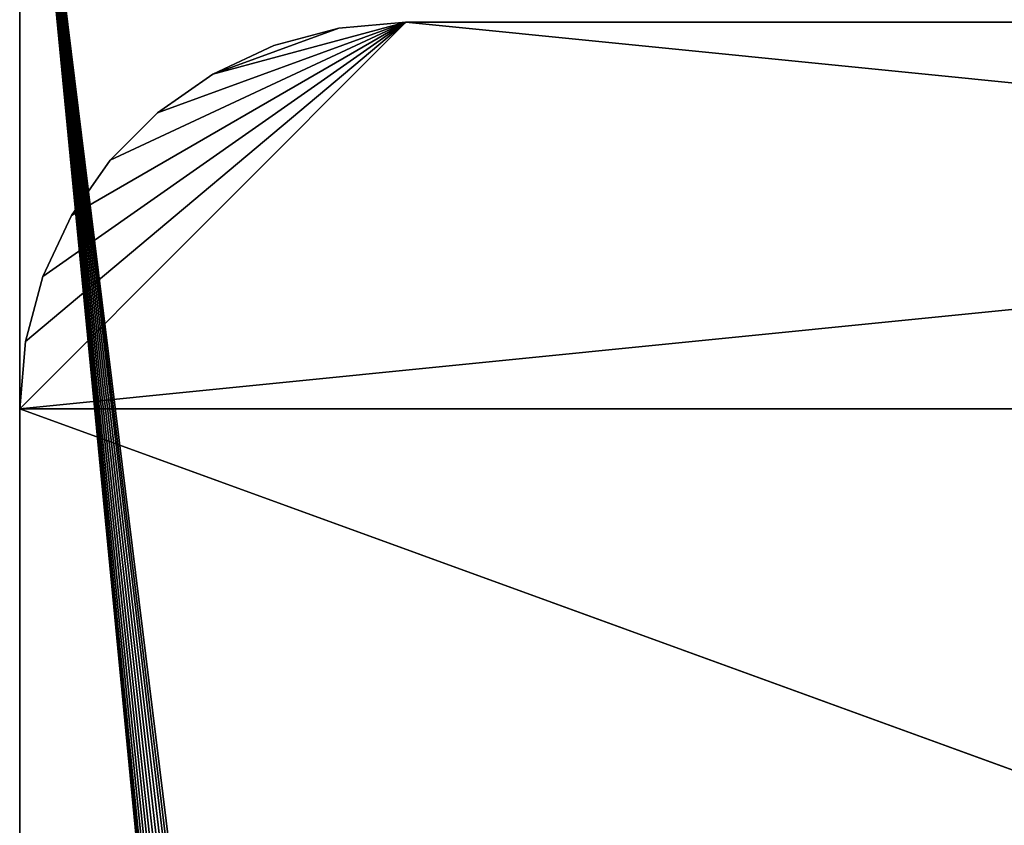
# Model space of a CAD drawing. Header units: centimetres. Extents: x 0.2 to 40.2, y 0.1 to 25.1.
# Tile 441 of 656: x 0.4 to 0.91, y 24.309 to 24.726. Entities that reach past the tile are written whole.
import ezdxf

# ---------------------------------------------------------------- set-up
doc = ezdxf.new("R2010")
doc.units = ezdxf.units.CM
doc.header["$LTSCALE"] = 2.54
doc.layers.get('0').update_dxf_attribs({"true_color": 0xff5454})

# ---------------------------------------------------------------- blocks, each defined once
blk = doc.blocks.new('P__ka _azienkowa 40cm.STL')
at = {"color": 0}
for p, q in [((3.12497, 2.89312, 2.93), (0.4, 24.925, 2.93)), ((3.12497, 2.89312, 2.93), (0.4, 24.925, 2.93)), ((3.075, 2.92811, 2.93), (0.4, 24.925, 2.93)), ((3.01971, 2.95389, 2.93), (0.4, 24.925, 2.93)), ((3.075, 2.92811, 2.93), (0.4, 24.925, 2.93)), ((3.01971, 2.95389, 2.93), (0.4, 24.925, 2.93)), ((2.96078, 2.96968, 2.93), (0.4, 24.925, 2.93)), ((2.96078, 2.96968, 2.93), (0.4, 24.925, 2.93)), ((2.9, 2.975, 2.93), (0.4, 24.925, 2.93)), ((2.83922, 2.96968, 2.93), (0.4, 24.925, 2.93)), ((2.9, 2.975, 2.93), (0.4, 24.925, 2.93)), ((2.83922, 2.96968, 2.93), (0.4, 24.925, 2.93)), ((2.78029, 2.95389, 2.93), (0.4, 24.925, 2.93)), ((2.78029, 2.95389, 2.93), (0.4, 24.925, 2.93)), ((2.725, 2.92811, 2.93), (0.4, 24.925, 2.93)), ((2.67502, 2.89312, 2.93), (0.4, 24.925, 2.93)), ((2.725, 2.92811, 2.93), (0.4, 24.925, 2.93)), ((2.67502, 2.89312, 2.93), (0.4, 24.925, 2.93)), ((2.63188, 2.84998, 2.93), (0.4, 24.925, 2.93)), ((2.63188, 2.84998, 2.93), (0.4, 24.925, 2.93)), ((0.4, 0.325, 2.93), (0.4, 24.925, 2.93)), ((2.95999, 2.96982, 3.03), (0.4, 24.925, 3.03)), ((0.4, 24.925, 3.03), (2.9, 2.975, 3.03)), ((2.95999, 2.96982, 3.03), (0.4, 24.925, 3.03)), ((3.01971, 2.95389, 3.03), (0.4, 24.925, 3.03)), ((3.01971, 2.95389, 3.03), (0.4, 24.925, 3.03)), ((2.78029, 2.95389, 3.03), (0.4, 24.925, 3.03)), ((0.4, 24.925, 3.03), (2.725, 2.92811, 3.03)), ((2.78029, 2.95389, 3.03), (0.4, 24.925, 3.03)), ((2.83922, 2.96968, 3.03), (0.4, 24.925, 3.03)), ((2.83922, 2.96968, 3.03), (0.4, 24.925, 3.03)), ((0.4, 24.925, 3.03), (2.9, 2.975, 3.03)), ((2.63188, 2.84998, 3.03), (0.4, 24.925, 3.03)), ((0.4, 24.925, 3.03), (2.59689, 2.8, 3.03)), ((2.63188, 2.84998, 3.03), (0.4, 24.925, 3.03)), ((2.67502, 2.89312, 3.03), (0.4, 24.925, 3.03)), ((2.67502, 2.89312, 3.03), (0.4, 24.925, 3.03)), ((0.4, 24.925, 3.03), (2.725, 2.92811, 3.03)), ((2.55532, 2.68578, 3.03), (0.4, 24.925, 3.03)), ((0.4, 24.925, 3.03), (0.4, 0.325, 3.03)), ((2.55532, 2.68578, 3.03), (0.4, 24.925, 3.03)), ((2.57111, 2.74471, 3.03), (0.4, 24.925, 3.03)), ((2.57111, 2.74471, 3.03), (0.4, 24.925, 3.03)), ((0.4, 24.925, 3.03), (2.59689, 2.8, 3.03)), ((0.4, 24.925, 1.43), (0.4, 23.725, 1.53)), ((0.4, 23.725, 1.53), (0.4, 24.925, 1.53)), ((0.4, 24.925, 1.43), (0.4, 23.725, 1.53)), ((0.4, 24.925, 1.43), (0.4, 23.725, 1.43)), ((0.4, 24.925, 1.43), (0.4, 23.725, 1.43)), ((0.4, 23.725, 1.53), (0.4, 24.925, 1.53)), ((0.4, 24.925, 2.93), (0.4, 0.325, 3.03)), ((0.4, 24.925, 3.03), (0.4, 0.325, 3.03)), ((0.4, 24.925, 2.93), (0.4, 0.325, 3.03)), ((0.4, 0.325, 2.93), (0.4, 24.925, 2.93)), ((0.4, 24.525, 0.03), (0.6, 24.725, 0.03)), ((0.4, 24.525, 0.03), (0.6, 24.725, 0.03)), ((0.6, 24.725, 0.13), (0.4, 24.525, 0.13)), ((0.4, 24.525, 0.13), (2.4, 24.725, 0.13)), ((0.4, 24.525, 0.13), (2.4, 24.725, 0.13)), ((0.6, 24.725, 0.13), (0.4, 24.525, 0.13)), ((0.40304, 24.55973, 0.03), (0.6, 24.725, 0.03)), ((0.40304, 24.55973, 0.03), (0.6, 24.725, 0.03)), ((0.40304, 24.55973, 0.13), (0.6, 24.725, 0.13)), ((0.40304, 24.55973, 0.13), (0.6, 24.725, 0.13)), ((0.6, 24.725, 0.03), (0.41206, 24.5934, 0.03)), ((0.6, 24.725, 0.03), (0.41206, 24.5934, 0.03)), ((0.41206, 24.5934, 0.13), (0.6, 24.725, 0.13)), ((0.41206, 24.5934, 0.13), (0.6, 24.725, 0.13)), ((0.6, 24.725, 0.03), (0.42679, 24.625, 0.03)), ((0.6, 24.725, 0.03), (0.42679, 24.625, 0.03)), ((0.42679, 24.625, 0.13), (0.6, 24.725, 0.13)), ((0.42679, 24.625, 0.13), (0.6, 24.725, 0.13)), ((0.44679, 24.65356, 0.03), (0.6, 24.725, 0.03)), ((0.44679, 24.65356, 0.03), (0.6, 24.725, 0.03)), ((0.6, 24.725, 0.13), (0.44679, 24.65356, 0.13)), ((0.6, 24.725, 0.13), (0.44679, 24.65356, 0.13)), ((0.47144, 24.67821, 0.03), (0.6, 24.725, 0.03)), ((0.47144, 24.67821, 0.03), (0.6, 24.725, 0.03)), ((0.47144, 24.67821, 0.13), (0.6, 24.725, 0.13)), ((0.47144, 24.67821, 0.13), (0.6, 24.725, 0.13)), ((0.5, 24.69821, 0.03), (0.6, 24.725, 0.03)), ((0.5, 24.69821, 0.03), (0.6, 24.725, 0.03)), ((0.5, 24.69821, 0.13), (0.6, 24.725, 0.13)), ((0.5, 24.69821, 0.13), (0.6, 24.725, 0.13)), ((0.5, 24.69821, 0.03), (0.56527, 24.72196, 0.03)), ((0.5, 24.69821, 0.03), (0.56527, 24.72196, 0.03)), ((0.5, 24.69821, 0.13), (0.56527, 24.72196, 0.13)), ((0.5, 24.69821, 0.13), (0.56527, 24.72196, 0.13)), ((0.53159, 24.71294, 0.03), (0.56527, 24.72196, 0.03)), ((0.56527, 24.72196, 0.13), (0.53159, 24.71294, 0.13)), ((0.56527, 24.72196, 0.13), (0.53159, 24.71294, 0.13)), ((0.56527, 24.72196, 0.13), (0.53159, 24.71294, 0.03)), ((0.56527, 24.72196, 0.13), (0.53159, 24.71294, 0.03)), ((0.53159, 24.71294, 0.03), (0.56527, 24.72196, 0.03)), ((0.56527, 24.72196, 0.03), (0.6, 24.725, 0.03)), ((0.6, 24.725, 0.13), (0.56527, 24.72196, 0.13)), ((0.6, 24.725, 0.13), (0.56527, 24.72196, 0.13)), ((0.6, 24.725, 0.13), (0.56527, 24.72196, 0.03)), ((0.6, 24.725, 0.13), (0.56527, 24.72196, 0.03)), ((0.56527, 24.72196, 0.03), (0.6, 24.725, 0.03)), ((0.56527, 24.72196, 0.13), (0.56527, 24.72196, 0.03)), ((0.56527, 24.72196, 0.13), (0.56527, 24.72196, 0.03)), ((0.6, 24.725, 0.03), (2.4, 24.725, 0.03)), ((2.6, 24.525, 0.03), (0.6, 24.725, 0.03)), ((2.6, 24.525, 0.03), (0.6, 24.725, 0.03)), ((2.4, 24.725, 0.13), (0.6, 24.725, 0.13)), ((2.4, 24.725, 0.13), (0.6, 24.725, 0.13)), ((2.4, 24.725, 0.13), (0.6, 24.725, 0.03)), ((0.6, 24.725, 0.03), (0.6, 24.725, 0.13)), ((2.4, 24.725, 0.13), (0.6, 24.725, 0.03)), ((0.6, 24.725, 0.03), (2.4, 24.725, 0.03)), ((0.6, 24.725, 0.03), (0.6, 24.725, 0.13)), ((0.5, 24.69821, 0.03), (0.53159, 24.71294, 0.03)), ((0.53159, 24.71294, 0.13), (0.5, 24.69821, 0.13)), ((0.53159, 24.71294, 0.13), (0.5, 24.69821, 0.13)), ((0.53159, 24.71294, 0.13), (0.5, 24.69821, 0.03)), ((0.53159, 24.71294, 0.13), (0.5, 24.69821, 0.03)), ((0.5, 24.69821, 0.03), (0.53159, 24.71294, 0.03)), ((0.53159, 24.71294, 0.13), (0.53159, 24.71294, 0.03)), ((0.53159, 24.71294, 0.13), (0.53159, 24.71294, 0.03)), ((0.47144, 24.67821, 0.03), (0.5, 24.69821, 0.03)), ((0.5, 24.69821, 0.13), (0.47144, 24.67821, 0.13)), ((0.5, 24.69821, 0.13), (0.47144, 24.67821, 0.13)), ((0.5, 24.69821, 0.13), (0.47144, 24.67821, 0.03)), ((0.5, 24.69821, 0.13), (0.47144, 24.67821, 0.03)), ((0.47144, 24.67821, 0.03), (0.5, 24.69821, 0.03)), ((0.5, 24.69821, 0.13), (0.5, 24.69821, 0.03)), ((0.5, 24.69821, 0.13), (0.5, 24.69821, 0.03)), ((0.44679, 24.65356, 0.03), (0.47144, 24.67821, 0.03)), ((0.47144, 24.67821, 0.13), (0.44679, 24.65356, 0.13)), ((0.47144, 24.67821, 0.13), (0.44679, 24.65356, 0.13)), ((0.47144, 24.67821, 0.13), (0.44679, 24.65356, 0.03)), ((0.47144, 24.67821, 0.13), (0.44679, 24.65356, 0.03)), ((0.44679, 24.65356, 0.03), (0.47144, 24.67821, 0.03)), ((0.47144, 24.67821, 0.13), (0.47144, 24.67821, 0.03)), ((0.47144, 24.67821, 0.13), (0.47144, 24.67821, 0.03)), ((0.42679, 24.625, 0.03), (0.44679, 24.65356, 0.03)), ((0.44679, 24.65356, 0.13), (0.42679, 24.625, 0.13)), ((0.44679, 24.65356, 0.13), (0.42679, 24.625, 0.13)), ((0.44679, 24.65356, 0.13), (0.42679, 24.625, 0.03)), ((0.44679, 24.65356, 0.13), (0.42679, 24.625, 0.03)), ((0.42679, 24.625, 0.03), (0.44679, 24.65356, 0.03)), ((0.44679, 24.65356, 0.13), (0.44679, 24.65356, 0.03)), ((0.44679, 24.65356, 0.13), (0.44679, 24.65356, 0.03)), ((0.41206, 24.5934, 0.03), (0.42679, 24.625, 0.03)), ((0.42679, 24.625, 0.13), (0.41206, 24.5934, 0.13)), ((0.42679, 24.625, 0.13), (0.41206, 24.5934, 0.13)), ((0.42679, 24.625, 0.13), (0.41206, 24.5934, 0.03)), ((0.42679, 24.625, 0.13), (0.41206, 24.5934, 0.03)), ((0.41206, 24.5934, 0.03), (0.42679, 24.625, 0.03)), ((0.42679, 24.625, 0.13), (0.42679, 24.625, 0.03)), ((0.42679, 24.625, 0.13), (0.42679, 24.625, 0.03)), ((0.40304, 24.55973, 0.03), (0.41206, 24.5934, 0.03)), ((0.41206, 24.5934, 0.13), (0.40304, 24.55973, 0.13)), ((0.41206, 24.5934, 0.13), (0.40304, 24.55973, 0.13)), ((0.41206, 24.5934, 0.13), (0.40304, 24.55973, 0.03)), ((0.41206, 24.5934, 0.13), (0.40304, 24.55973, 0.03)), ((0.40304, 24.55973, 0.03), (0.41206, 24.5934, 0.03)), ((0.41206, 24.5934, 0.13), (0.41206, 24.5934, 0.03)), ((0.41206, 24.5934, 0.13), (0.41206, 24.5934, 0.03)), ((0.4, 24.525, 0.03), (0.40304, 24.55973, 0.03)), ((0.40304, 24.55973, 0.13), (0.4, 24.525, 0.13)), ((0.40304, 24.55973, 0.13), (0.4, 24.525, 0.13)), ((0.40304, 24.55973, 0.13), (0.4, 24.525, 0.03)), ((0.40304, 24.55973, 0.13), (0.4, 24.525, 0.03)), ((0.4, 24.525, 0.03), (0.40304, 24.55973, 0.03)), ((0.40304, 24.55973, 0.13), (0.40304, 24.55973, 0.03)), ((0.40304, 24.55973, 0.13), (0.40304, 24.55973, 0.03)), ((0.4, 24.525, 0.03), (0.4, 23.725, 0.03)), ((0.4, 23.725, 0.03), (0.4, 24.525, 0.13)), ((0.4, 24.525, 0.13), (0.4, 24.525, 0.03)), ((0.4, 23.725, 0.03), (0.4, 24.525, 0.13)), ((0.4, 23.725, 0.13), (0.4, 24.525, 0.13)), ((0.4, 24.525, 0.03), (0.4, 23.725, 0.03)), ((0.4, 24.525, 0.03), (2.6, 24.525, 0.03)), ((0.4, 24.525, 0.03), (2.6, 24.525, 0.03)), ((2.6, 23.725, 0.13), (0.4, 24.525, 0.13)), ((0.4, 23.725, 0.13), (0.4, 24.525, 0.13)), ((2.6, 23.725, 0.13), (0.4, 24.525, 0.13)), ((2.6, 24.525, 0.13), (0.4, 24.525, 0.13)), ((2.6, 24.525, 0.13), (0.4, 24.525, 0.13)), ((0.4, 24.525, 0.13), (0.4, 24.525, 0.03))]:
    blk.add_line(p, q, dxfattribs=at)
mesh = blk.add_polyface(dxfattribs=at)
corners = [(40, 24.925, 2.93), (3.12497, 2.89312, 2.93), (0.4, 24.925, 2.93)]
mesh.append_faces([[corners[k] for k in face] for face in [(0, 1, 2)]], dxfattribs={"color": 0})
mesh = blk.add_polyface(dxfattribs=at)
corners = [(3.12497, 2.89312, 2.93), (3.075, 2.92811, 2.93), (0.4, 24.925, 2.93)]
mesh.append_faces([[corners[k] for k in face] for face in [(0, 1, 2)]], dxfattribs={"color": 0})
mesh = blk.add_polyface(dxfattribs=at)
corners = [(3.075, 2.92811, 2.93), (3.01971, 2.95389, 2.93), (0.4, 24.925, 2.93)]
mesh.append_faces([[corners[k] for k in face] for face in [(0, 1, 2)]], dxfattribs={"color": 0})
mesh = blk.add_polyface(dxfattribs=at)
corners = [(3.01971, 2.95389, 2.93), (2.96078, 2.96968, 2.93), (0.4, 24.925, 2.93)]
mesh.append_faces([[corners[k] for k in face] for face in [(0, 1, 2)]], dxfattribs={"color": 0})
mesh = blk.add_polyface(dxfattribs=at)
corners = [(2.96078, 2.96968, 2.93), (2.9, 2.975, 2.93), (0.4, 24.925, 2.93)]
mesh.append_faces([[corners[k] for k in face] for face in [(0, 1, 2)]], dxfattribs={"color": 0})
mesh = blk.add_polyface(dxfattribs=at)
corners = [(2.9, 2.975, 2.93), (2.83922, 2.96968, 2.93), (0.4, 24.925, 2.93)]
mesh.append_faces([[corners[k] for k in face] for face in [(0, 1, 2)]], dxfattribs={"color": 0})
mesh = blk.add_polyface(dxfattribs=at)
corners = [(2.83922, 2.96968, 2.93), (2.78029, 2.95389, 2.93), (0.4, 24.925, 2.93)]
mesh.append_faces([[corners[k] for k in face] for face in [(0, 1, 2)]], dxfattribs={"color": 0})
mesh = blk.add_polyface(dxfattribs=at)
corners = [(2.78029, 2.95389, 2.93), (2.725, 2.92811, 2.93), (0.4, 24.925, 2.93)]
mesh.append_faces([[corners[k] for k in face] for face in [(0, 1, 2)]], dxfattribs={"color": 0})
mesh = blk.add_polyface(dxfattribs=at)
corners = [(2.725, 2.92811, 2.93), (2.67502, 2.89312, 2.93), (0.4, 24.925, 2.93)]
mesh.append_faces([[corners[k] for k in face] for face in [(0, 1, 2)]], dxfattribs={"color": 0})
mesh = blk.add_polyface(dxfattribs=at)
corners = [(2.67502, 2.89312, 2.93), (2.63188, 2.84998, 2.93), (0.4, 24.925, 2.93)]
mesh.append_faces([[corners[k] for k in face] for face in [(0, 1, 2)]], dxfattribs={"color": 0})
mesh = blk.add_polyface(dxfattribs=at)
corners = [(2.63188, 2.84998, 2.93), (0.4, 0.325, 2.93), (0.4, 24.925, 2.93)]
mesh.append_faces([[corners[k] for k in face] for face in [(0, 1, 2)]], dxfattribs={"color": 0})
mesh = blk.add_polyface(dxfattribs=at)
corners = [(2.95999, 2.96982, 3.03), (0.4, 24.925, 3.03), (2.9, 2.975, 3.03)]
mesh.append_faces([[corners[k] for k in face] for face in [(0, 1, 2)]], dxfattribs={"color": 0})
mesh = blk.add_polyface(dxfattribs=at)
corners = [(3.01971, 2.95389, 3.03), (0.4, 24.925, 3.03), (2.95999, 2.96982, 3.03)]
mesh.append_faces([[corners[k] for k in face] for face in [(0, 1, 2)]], dxfattribs={"color": 0})
mesh = blk.add_polyface(dxfattribs=at)
corners = [(40, 24.925, 3.03), (0.4, 24.925, 3.03), (3.01971, 2.95389, 3.03)]
mesh.append_faces([[corners[k] for k in face] for face in [(0, 1, 2)]], dxfattribs={"color": 0})
mesh = blk.add_polyface(dxfattribs=at)
corners = [(2.78029, 2.95389, 3.03), (0.4, 24.925, 3.03), (2.725, 2.92811, 3.03)]
mesh.append_faces([[corners[k] for k in face] for face in [(0, 1, 2)]], dxfattribs={"color": 0})
mesh = blk.add_polyface(dxfattribs=at)
corners = [(2.83922, 2.96968, 3.03), (0.4, 24.925, 3.03), (2.78029, 2.95389, 3.03)]
mesh.append_faces([[corners[k] for k in face] for face in [(0, 1, 2)]], dxfattribs={"color": 0})
mesh = blk.add_polyface(dxfattribs=at)
corners = [(2.9, 2.975, 3.03), (0.4, 24.925, 3.03), (2.83922, 2.96968, 3.03)]
mesh.append_faces([[corners[k] for k in face] for face in [(0, 1, 2)]], dxfattribs={"color": 0})
mesh = blk.add_polyface(dxfattribs=at)
corners = [(2.63188, 2.84998, 3.03), (0.4, 24.925, 3.03), (2.59689, 2.8, 3.03)]
mesh.append_faces([[corners[k] for k in face] for face in [(0, 1, 2)]], dxfattribs={"color": 0})
mesh = blk.add_polyface(dxfattribs=at)
corners = [(2.67502, 2.89312, 3.03), (0.4, 24.925, 3.03), (2.63188, 2.84998, 3.03)]
mesh.append_faces([[corners[k] for k in face] for face in [(0, 1, 2)]], dxfattribs={"color": 0})
mesh = blk.add_polyface(dxfattribs=at)
corners = [(2.725, 2.92811, 3.03), (0.4, 24.925, 3.03), (2.67502, 2.89312, 3.03)]
mesh.append_faces([[corners[k] for k in face] for face in [(0, 1, 2)]], dxfattribs={"color": 0})
mesh = blk.add_polyface(dxfattribs=at)
corners = [(2.55532, 2.68578, 3.03), (0.4, 24.925, 3.03), (0.4, 0.325, 3.03)]
mesh.append_faces([[corners[k] for k in face] for face in [(0, 1, 2)]], dxfattribs={"color": 0})
mesh = blk.add_polyface(dxfattribs=at)
corners = [(2.57111, 2.74471, 3.03), (0.4, 24.925, 3.03), (2.55532, 2.68578, 3.03)]
mesh.append_faces([[corners[k] for k in face] for face in [(0, 1, 2)]], dxfattribs={"color": 0})
mesh = blk.add_polyface(dxfattribs=at)
corners = [(2.59689, 2.8, 3.03), (0.4, 24.925, 3.03), (2.57111, 2.74471, 3.03)]
mesh.append_faces([[corners[k] for k in face] for face in [(0, 1, 2)]], dxfattribs={"color": 0})
mesh = blk.add_polyface(dxfattribs=at)
corners = [(0.4, 24.925, 1.43), (0.4, 23.725, 1.53), (0.4, 24.925, 1.53)]
mesh.append_faces([[corners[k] for k in face] for face in [(0, 1, 2)]], dxfattribs={"color": 0})
mesh = blk.add_polyface(dxfattribs=at)
corners = [(0.4, 24.925, 1.43), (0.4, 23.725, 1.43), (0.4, 23.725, 1.53)]
mesh.append_faces([[corners[k] for k in face] for face in [(0, 1, 2)]], dxfattribs={"color": 0})
mesh = blk.add_polyface(dxfattribs=at)
corners = [(40, 24.925, 1.43), (0.4, 23.725, 1.43), (0.4, 24.925, 1.43)]
mesh.append_faces([[corners[k] for k in face] for face in [(0, 1, 2)]], dxfattribs={"color": 0})
mesh = blk.add_polyface(dxfattribs=at)
corners = [(40, 23.725, 1.43), (0.4, 23.725, 1.43), (40, 24.925, 1.43)]
mesh.append_faces([[corners[k] for k in face] for face in [(0, 1, 2)]], dxfattribs={"color": 0})
mesh = blk.add_polyface(dxfattribs=at)
corners = [(40, 24.925, 1.53), (0.4, 23.725, 1.53), (40, 23.725, 1.53)]
mesh.append_faces([[corners[k] for k in face] for face in [(0, 1, 2)]], dxfattribs={"color": 0})
mesh = blk.add_polyface(dxfattribs=at)
corners = [(40, 24.925, 1.53), (0.4, 24.925, 1.53), (0.4, 23.725, 1.53)]
mesh.append_faces([[corners[k] for k in face] for face in [(0, 1, 2)]], dxfattribs={"color": 0})
mesh = blk.add_polyface(dxfattribs=at)
corners = [(0.4, 24.925, 2.93), (0.4, 0.325, 3.03), (0.4, 24.925, 3.03)]
mesh.append_faces([[corners[k] for k in face] for face in [(0, 1, 2)]], dxfattribs={"color": 0})
mesh = blk.add_polyface(dxfattribs=at)
corners = [(0.4, 24.925, 2.93), (0.4, 0.325, 2.93), (0.4, 0.325, 3.03)]
mesh.append_faces([[corners[k] for k in face] for face in [(0, 1, 2)]], dxfattribs={"color": 0})
mesh = blk.add_polyface(dxfattribs=at)
corners = [(2.6, 24.525, 0.03), (0.4, 24.525, 0.03), (0.6, 24.725, 0.03)]
mesh.append_faces([[corners[k] for k in face] for face in [(0, 1, 2)]], dxfattribs={"color": 0})
mesh = blk.add_polyface(dxfattribs=at)
corners = [(0.6, 24.725, 0.03), (0.4, 24.525, 0.03), (0.40304, 24.55973, 0.03)]
mesh.append_faces([[corners[k] for k in face] for face in [(0, 1, 2)]], dxfattribs={"color": 0})
mesh = blk.add_polyface(dxfattribs=at)
corners = [(2.4, 24.725, 0.13), (0.6, 24.725, 0.13), (0.4, 24.525, 0.13)]
mesh.append_faces([[corners[k] for k in face] for face in [(0, 1, 2)]], dxfattribs={"color": 0})
mesh = blk.add_polyface(dxfattribs=at)
corners = [(2.6, 24.525, 0.13), (2.4, 24.725, 0.13), (0.4, 24.525, 0.13)]
mesh.append_faces([[corners[k] for k in face] for face in [(0, 1, 2)]], dxfattribs={"color": 0})
mesh = blk.add_polyface(dxfattribs=at)
corners = [(0.6, 24.725, 0.13), (0.40304, 24.55973, 0.13), (0.4, 24.525, 0.13)]
mesh.append_faces([[corners[k] for k in face] for face in [(0, 1, 2)]], dxfattribs={"color": 0})
mesh = blk.add_polyface(dxfattribs=at)
corners = [(0.6, 24.725, 0.03), (0.40304, 24.55973, 0.03), (0.41206, 24.5934, 0.03)]
mesh.append_faces([[corners[k] for k in face] for face in [(0, 1, 2)]], dxfattribs={"color": 0})
mesh = blk.add_polyface(dxfattribs=at)
corners = [(0.6, 24.725, 0.13), (0.41206, 24.5934, 0.13), (0.40304, 24.55973, 0.13)]
mesh.append_faces([[corners[k] for k in face] for face in [(0, 1, 2)]], dxfattribs={"color": 0})
mesh = blk.add_polyface(dxfattribs=at)
corners = [(0.6, 24.725, 0.03), (0.41206, 24.5934, 0.03), (0.42679, 24.625, 0.03)]
mesh.append_faces([[corners[k] for k in face] for face in [(0, 1, 2)]], dxfattribs={"color": 0})
mesh = blk.add_polyface(dxfattribs=at)
corners = [(0.6, 24.725, 0.13), (0.42679, 24.625, 0.13), (0.41206, 24.5934, 0.13)]
mesh.append_faces([[corners[k] for k in face] for face in [(0, 1, 2)]], dxfattribs={"color": 0})
mesh = blk.add_polyface(dxfattribs=at)
corners = [(0.6, 24.725, 0.03), (0.42679, 24.625, 0.03), (0.44679, 24.65356, 0.03)]
mesh.append_faces([[corners[k] for k in face] for face in [(0, 1, 2)]], dxfattribs={"color": 0})
mesh = blk.add_polyface(dxfattribs=at)
corners = [(0.6, 24.725, 0.13), (0.44679, 24.65356, 0.13), (0.42679, 24.625, 0.13)]
mesh.append_faces([[corners[k] for k in face] for face in [(0, 1, 2)]], dxfattribs={"color": 0})
mesh = blk.add_polyface(dxfattribs=at)
corners = [(0.6, 24.725, 0.03), (0.44679, 24.65356, 0.03), (0.47144, 24.67821, 0.03)]
mesh.append_faces([[corners[k] for k in face] for face in [(0, 1, 2)]], dxfattribs={"color": 0})
mesh = blk.add_polyface(dxfattribs=at)
corners = [(0.6, 24.725, 0.13), (0.47144, 24.67821, 0.13), (0.44679, 24.65356, 0.13)]
mesh.append_faces([[corners[k] for k in face] for face in [(0, 1, 2)]], dxfattribs={"color": 0})
mesh = blk.add_polyface(dxfattribs=at)
corners = [(0.6, 24.725, 0.03), (0.47144, 24.67821, 0.03), (0.5, 24.69821, 0.03)]
mesh.append_faces([[corners[k] for k in face] for face in [(0, 1, 2)]], dxfattribs={"color": 0})
mesh = blk.add_polyface(dxfattribs=at)
corners = [(0.6, 24.725, 0.13), (0.5, 24.69821, 0.13), (0.47144, 24.67821, 0.13)]
mesh.append_faces([[corners[k] for k in face] for face in [(0, 1, 2)]], dxfattribs={"color": 0})
mesh = blk.add_polyface(dxfattribs=at)
corners = [(0.6, 24.725, 0.03), (0.5, 24.69821, 0.03), (0.56527, 24.72196, 0.03)]
mesh.append_faces([[corners[k] for k in face] for face in [(0, 1, 2)]], dxfattribs={"color": 0})
mesh = blk.add_polyface(dxfattribs=at)
corners = [(0.6, 24.725, 0.13), (0.56527, 24.72196, 0.13), (0.5, 24.69821, 0.13)]
mesh.append_faces([[corners[k] for k in face] for face in [(0, 1, 2)]], dxfattribs={"color": 0})
mesh = blk.add_polyface(dxfattribs=at)
corners = [(0.56527, 24.72196, 0.03), (0.5, 24.69821, 0.03), (0.53159, 24.71294, 0.03)]
mesh.append_faces([[corners[k] for k in face] for face in [(0, 1, 2)]], dxfattribs={"color": 0})
mesh = blk.add_polyface(dxfattribs=at)
corners = [(0.56527, 24.72196, 0.13), (0.53159, 24.71294, 0.13), (0.5, 24.69821, 0.13)]
mesh.append_faces([[corners[k] for k in face] for face in [(0, 1, 2)]], dxfattribs={"color": 0})
mesh = blk.add_polyface(dxfattribs=at)
corners = [(0.56527, 24.72196, 0.13), (0.53159, 24.71294, 0.03), (0.53159, 24.71294, 0.13)]
mesh.append_faces([[corners[k] for k in face] for face in [(0, 1, 2)]], dxfattribs={"color": 0})
mesh = blk.add_polyface(dxfattribs=at)
corners = [(0.56527, 24.72196, 0.13), (0.56527, 24.72196, 0.03), (0.53159, 24.71294, 0.03)]
mesh.append_faces([[corners[k] for k in face] for face in [(0, 1, 2)]], dxfattribs={"color": 0})
mesh = blk.add_polyface(dxfattribs=at)
corners = [(0.6, 24.725, 0.13), (0.56527, 24.72196, 0.03), (0.56527, 24.72196, 0.13)]
mesh.append_faces([[corners[k] for k in face] for face in [(0, 1, 2)]], dxfattribs={"color": 0})
mesh = blk.add_polyface(dxfattribs=at)
corners = [(0.6, 24.725, 0.13), (0.6, 24.725, 0.03), (0.56527, 24.72196, 0.03)]
mesh.append_faces([[corners[k] for k in face] for face in [(0, 1, 2)]], dxfattribs={"color": 0})
mesh = blk.add_polyface(dxfattribs=at)
corners = [(2.6, 24.525, 0.03), (0.6, 24.725, 0.03), (2.4, 24.725, 0.03)]
mesh.append_faces([[corners[k] for k in face] for face in [(0, 1, 2)]], dxfattribs={"color": 0})
mesh = blk.add_polyface(dxfattribs=at)
corners = [(2.4, 24.725, 0.13), (0.6, 24.725, 0.03), (0.6, 24.725, 0.13)]
mesh.append_faces([[corners[k] for k in face] for face in [(0, 1, 2)]], dxfattribs={"color": 0})
mesh = blk.add_polyface(dxfattribs=at)
corners = [(2.4, 24.725, 0.13), (2.4, 24.725, 0.03), (0.6, 24.725, 0.03)]
mesh.append_faces([[corners[k] for k in face] for face in [(0, 1, 2)]], dxfattribs={"color": 0})
mesh = blk.add_polyface(dxfattribs=at)
corners = [(0.53159, 24.71294, 0.13), (0.5, 24.69821, 0.03), (0.5, 24.69821, 0.13)]
mesh.append_faces([[corners[k] for k in face] for face in [(0, 1, 2)]], dxfattribs={"color": 0})
mesh = blk.add_polyface(dxfattribs=at)
corners = [(0.53159, 24.71294, 0.13), (0.53159, 24.71294, 0.03), (0.5, 24.69821, 0.03)]
mesh.append_faces([[corners[k] for k in face] for face in [(0, 1, 2)]], dxfattribs={"color": 0})
mesh = blk.add_polyface(dxfattribs=at)
corners = [(0.5, 24.69821, 0.13), (0.47144, 24.67821, 0.03), (0.47144, 24.67821, 0.13)]
mesh.append_faces([[corners[k] for k in face] for face in [(0, 1, 2)]], dxfattribs={"color": 0})
mesh = blk.add_polyface(dxfattribs=at)
corners = [(0.5, 24.69821, 0.13), (0.5, 24.69821, 0.03), (0.47144, 24.67821, 0.03)]
mesh.append_faces([[corners[k] for k in face] for face in [(0, 1, 2)]], dxfattribs={"color": 0})
mesh = blk.add_polyface(dxfattribs=at)
corners = [(0.47144, 24.67821, 0.13), (0.44679, 24.65356, 0.03), (0.44679, 24.65356, 0.13)]
mesh.append_faces([[corners[k] for k in face] for face in [(0, 1, 2)]], dxfattribs={"color": 0})
mesh = blk.add_polyface(dxfattribs=at)
corners = [(0.47144, 24.67821, 0.13), (0.47144, 24.67821, 0.03), (0.44679, 24.65356, 0.03)]
mesh.append_faces([[corners[k] for k in face] for face in [(0, 1, 2)]], dxfattribs={"color": 0})
mesh = blk.add_polyface(dxfattribs=at)
corners = [(0.44679, 24.65356, 0.13), (0.42679, 24.625, 0.03), (0.42679, 24.625, 0.13)]
mesh.append_faces([[corners[k] for k in face] for face in [(0, 1, 2)]], dxfattribs={"color": 0})
mesh = blk.add_polyface(dxfattribs=at)
corners = [(0.44679, 24.65356, 0.03), (0.42679, 24.625, 0.03), (0.44679, 24.65356, 0.13)]
mesh.append_faces([[corners[k] for k in face] for face in [(0, 1, 2)]], dxfattribs={"color": 0})
mesh = blk.add_polyface(dxfattribs=at)
corners = [(0.42679, 24.625, 0.13), (0.41206, 24.5934, 0.03), (0.41206, 24.5934, 0.13)]
mesh.append_faces([[corners[k] for k in face] for face in [(0, 1, 2)]], dxfattribs={"color": 0})
mesh = blk.add_polyface(dxfattribs=at)
corners = [(0.42679, 24.625, 0.03), (0.41206, 24.5934, 0.03), (0.42679, 24.625, 0.13)]
mesh.append_faces([[corners[k] for k in face] for face in [(0, 1, 2)]], dxfattribs={"color": 0})
mesh = blk.add_polyface(dxfattribs=at)
corners = [(0.41206, 24.5934, 0.13), (0.40304, 24.55973, 0.03), (0.40304, 24.55973, 0.13)]
mesh.append_faces([[corners[k] for k in face] for face in [(0, 1, 2)]], dxfattribs={"color": 0})
mesh = blk.add_polyface(dxfattribs=at)
corners = [(0.41206, 24.5934, 0.03), (0.40304, 24.55973, 0.03), (0.41206, 24.5934, 0.13)]
mesh.append_faces([[corners[k] for k in face] for face in [(0, 1, 2)]], dxfattribs={"color": 0})
mesh = blk.add_polyface(dxfattribs=at)
corners = [(0.40304, 24.55973, 0.13), (0.4, 24.525, 0.03), (0.4, 24.525, 0.13)]
mesh.append_faces([[corners[k] for k in face] for face in [(0, 1, 2)]], dxfattribs={"color": 0})
mesh = blk.add_polyface(dxfattribs=at)
corners = [(0.40304, 24.55973, 0.03), (0.4, 24.525, 0.03), (0.40304, 24.55973, 0.13)]
mesh.append_faces([[corners[k] for k in face] for face in [(0, 1, 2)]], dxfattribs={"color": 0})
mesh = blk.add_polyface(dxfattribs=at)
corners = [(0.4, 24.525, 0.03), (0.4, 23.725, 0.03), (0.4, 24.525, 0.13)]
mesh.append_faces([[corners[k] for k in face] for face in [(0, 1, 2)]], dxfattribs={"color": 0})
mesh = blk.add_polyface(dxfattribs=at)
corners = [(0.4, 24.525, 0.13), (0.4, 23.725, 0.03), (0.4, 23.725, 0.13)]
mesh.append_faces([[corners[k] for k in face] for face in [(0, 1, 2)]], dxfattribs={"color": 0})
mesh = blk.add_polyface(dxfattribs=at)
corners = [(2.6, 23.725, 0.03), (0.4, 23.725, 0.03), (2.6, 24.525, 0.03)]
mesh.append_faces([[corners[k] for k in face] for face in [(0, 1, 2)]], dxfattribs={"color": 0})
mesh = blk.add_polyface(dxfattribs=at)
corners = [(2.6, 24.525, 0.03), (0.4, 23.725, 0.03), (0.4, 24.525, 0.03)]
mesh.append_faces([[corners[k] for k in face] for face in [(0, 1, 2)]], dxfattribs={"color": 0})
mesh = blk.add_polyface(dxfattribs=at)
corners = [(2.6, 23.725, 0.13), (0.4, 24.525, 0.13), (0.4, 23.725, 0.13)]
mesh.append_faces([[corners[k] for k in face] for face in [(0, 1, 2)]], dxfattribs={"color": 0})
mesh = blk.add_polyface(dxfattribs=at)
corners = [(2.6, 24.525, 0.13), (0.4, 24.525, 0.13), (2.6, 23.725, 0.13)]
mesh.append_faces([[corners[k] for k in face] for face in [(0, 1, 2)]], dxfattribs={"color": 0})

msp = doc.modelspace()

# ---------------------------------------------------------------- block references
at = {"color": 0}
msp.add_blockref('P__ka _azienkowa 40cm.STL', (0, 0), dxfattribs=at)

doc.saveas('drawing.dxf')
